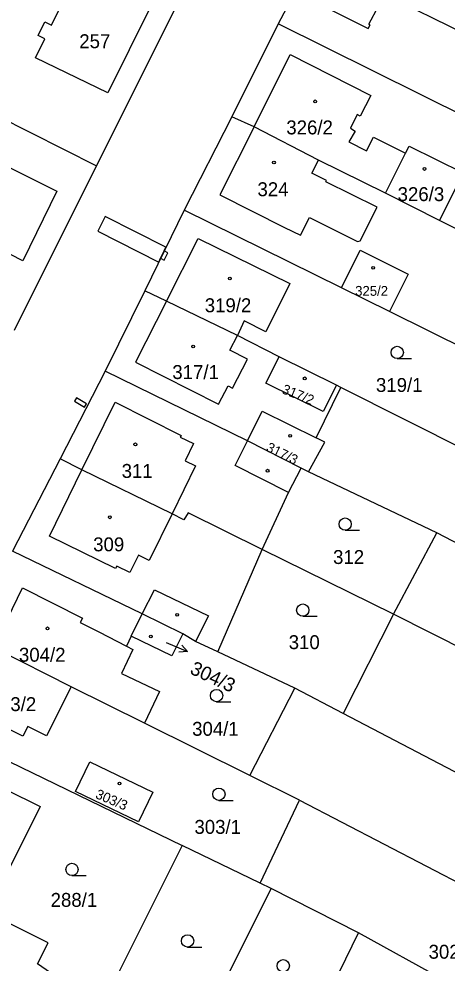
# Model space of a CAD drawing. Extents: x -756746 to -753363, y -1166406 to -1161727.
# Drawn here: x -754516.2 to -754463.8, y -1162779.4 to -1162663.9 of the extents above; entities that cross this region are included whole.
import ezdxf

# ---------------------------------------------------------------- set-up
doc = ezdxf.new("R2010")
doc.units = 0
for name, color, linetype in [('Hranice parcel', 7, 'Continuous'), ('Parcelní čísla', 7, 'Continuous'), ('Pop  PČ popisy', 7, 'Continuous'), ('Vnitřní kresba', 7, 'Continuous'), ('Věcná břemena k části', 7, 'Continuous'), ('Značky budov', 7, 'Continuous'), ('Značky kultur', 7, 'Continuous')]:
    doc.layers.add(name, color=color, linetype=linetype)

msp = doc.modelspace()

# ---------------------------------------------------------------- linework, layer by layer
at = {"layer": 'Hranice parcel'}
for p, q in [((-754506.7, -1162681.9), (-754495.42, -1162659.41)), ((-754482.42, -1162660.65), (-754484.48, -1162664.56)), ((-754484.48, -1162664.56), (-754490.13, -1162675.92)), ((-754457.3, -1162678.07), (-754484.48, -1162664.56)), ((-754522.34, -1162674.04), (-754506.7, -1162681.9)), ((-754490.13, -1162675.92), (-754495.98, -1162687.32)), ((-754487.41, -1162677.16), (-754490.13, -1162675.92)), ((-754479.55, -1162681.24), (-754487.41, -1162677.16)), ((-754471.36, -1162685.28), (-754468.92, -1162680.36)), ((-754471.36, -1162685.28), (-754479.55, -1162681.24)), ((-754516.7, -1162702), (-754506.7, -1162681.9)), ((-754464.76, -1162688.62), (-754471.36, -1162685.28)), ((-754495.98, -1162687.32), (-754500.78, -1162697.19)), ((-754476.76, -1162696.84), (-754495.98, -1162687.32)), ((-754435.77, -1162703.27), (-754464.76, -1162688.62)), ((-754470.89, -1162699.75), (-754476.76, -1162696.84)), ((-754500.78, -1162697.19), (-754505.62, -1162707.03)), ((-754498.13, -1162698.48), (-754500.78, -1162697.19)), ((-754489.46, -1162702.67), (-754498.13, -1162698.48)), ((-754450.67, -1162709.78), (-754470.89, -1162699.75)), ((-754484.37, -1162705.26), (-754489.46, -1162702.67)), ((-754477.37, -1162708.75), (-754484.37, -1162705.26)), ((-754505.62, -1162707.03), (-754511.13, -1162717.73)), ((-754488.24, -1162715.56), (-754505.62, -1162707.03)), ((-754479.86, -1162715.18), (-754476.82, -1162709.04)), ((-754476.82, -1162709.04), (-754477.37, -1162708.75)), ((-754455.4, -1162719.83), (-754476.82, -1162709.04)), ((-754481.69, -1162718.88), (-754488.24, -1162715.56)), ((-754511.13, -1162717.73), (-754516.93, -1162729.05)), ((-754480.77, -1162719.35), (-754481.69, -1162718.88)), ((-754465.1, -1162726.79), (-754480.77, -1162719.35)), ((-754470.4, -1162736.75), (-754465.1, -1162726.79)), ((-754448.1, -1162735.79), (-754465.1, -1162726.79)), ((-754501.11, -1162736.72), (-754516.93, -1162729.05)), ((-754491.86, -1162741.36), (-754486.44, -1162728.83)), ((-754470.4, -1162736.75), (-754486.44, -1162728.83)), ((-754502.43, -1162739.43), (-754501.11, -1162736.72)), ((-754496.15, -1162739.14), (-754501.11, -1162736.72)), ((-754470.4, -1162736.75), (-754476.56, -1162748.9)), ((-754434.2, -1162755.08), (-754470.4, -1162736.75)), ((-754509.8, -1162745.62), (-754519.32, -1162740.8)), ((-754482.45, -1162745.81), (-754491.86, -1162741.36)), ((-754500.83, -1162750.08), (-754509.8, -1162745.62)), ((-754487.97, -1162756.47), (-754482.45, -1162745.81)), ((-754476.56, -1162748.9), (-754482.45, -1162745.81)), ((-754440.55, -1162767.76), (-754476.56, -1162748.9)), ((-754527.25, -1162749.96), (-754496.23, -1162765.02)), ((-754487.97, -1162756.47), (-754500.83, -1162750.08)), ((-754481.9, -1162759.49), (-754487.97, -1162756.47)), ((-754486.7, -1162769.63), (-754481.9, -1162759.49)), ((-754481.9, -1162759.49), (-754444.2, -1162779.07)), ((-754486.7, -1162769.63), (-754496.23, -1162765.02)), ((-754493.97, -1162787.65), (-754485.35, -1162770.28)), ((-754485.35, -1162770.28), (-754486.7, -1162769.63)), ((-754474.68, -1162775.71), (-754485.35, -1162770.28)), ((-754481.76, -1162790.18), (-754474.68, -1162775.71)), ((-754464.22, -1162781.49), (-754474.68, -1162775.71))]:
    msp.add_line(p, q, dxfattribs=at)
for points in [[(-754482.42, -1162660.65), (-754473.49, -1162665.13), (-754473.26, -1162664.68), (-754473.41, -1162664.61), (-754472.23, -1162662.38), (-754471.47, -1162660.91), (-754461.63, -1162665.78), (-754459.71, -1162661.67), (-754458.74, -1162659.84)], [(-754487.41, -1162677.16), (-754483.04, -1162668.31), (-754473.18, -1162673.33), (-754474.46, -1162675.84), (-754474.82, -1162675.65), (-754475.65, -1162677.3), (-754475.07, -1162677.66), (-754475.87, -1162678.99), (-754473.71, -1162680.1), (-754472.85, -1162678.4), (-754468.92, -1162680.36)], [(-754487.41, -1162677.16), (-754491.63, -1162685.46), (-754483.73, -1162689.45), (-754481.75, -1162690.41), (-754480.66, -1162688.24), (-754474.81, -1162691.17), (-754474.45, -1162691.09), (-754472.41, -1162686.99), (-754478.65, -1162683.86), (-754478.57, -1162683.7), (-754480.36, -1162682.8), (-754479.55, -1162681.24)], [(-754468.92, -1162680.36), (-754468.5, -1162679.51), (-754461.87, -1162682.79), (-754464.76, -1162688.62)], [(-754498.13, -1162698.48), (-754494.28, -1162690.82), (-754483.05, -1162696.29), (-754485.98, -1162702.21), (-754488.65, -1162700.89), (-754489.46, -1162702.67)], [(-754476.76, -1162696.84), (-754474.47, -1162692.23), (-754468.6, -1162695.15), (-754470.89, -1162699.75)], [(-754477.37, -1162708.75), (-754478.98, -1162711.97), (-754485.98, -1162708.48), (-754484.37, -1162705.26)], [(-754488.24, -1162715.56), (-754486.43, -1162711.92), (-754479.86, -1162715.18)], [(-754480.77, -1162719.35), (-754478.78, -1162715.72), (-754479.86, -1162715.18)], [(-754486.44, -1162728.83), (-754495.5, -1162724.35), (-754496, -1162725.23), (-754497.43, -1162724.47), (-754508.46, -1162719.09), (-754511.13, -1162717.73)], [(-754486.44, -1162728.83), (-754483.22, -1162721.88), (-754481.69, -1162718.88)], [(-754502.43, -1162739.43), (-754503.03, -1162740.67), (-754502.26, -1162741.07), (-754503.65, -1162744), (-754499, -1162746.21), (-754500.83, -1162750.08)], [(-754496.15, -1162739.14), (-754497.47, -1162741.84), (-754502.43, -1162739.43)], [(-754491.86, -1162741.36), (-754494.57, -1162740.07), (-754496.15, -1162739.14)], [(-754509.8, -1162745.62), (-754512.8, -1162751.64), (-754515.07, -1162750.5), (-754515.7, -1162751.67), (-754522.93, -1162748.06), (-754519.32, -1162740.8)], [(-754513.55, -1162760.28), (-754517.55, -1162768.28), (-754530.03, -1162762.19), (-754526.02, -1162754.11), (-754513.55, -1162760.28)], [(-754507.49, -1162754.8), (-754499.8, -1162758.52), (-754501.56, -1162762.16), (-754509.25, -1162758.44), (-754507.49, -1162754.8)], [(-754496.23, -1162765.02), (-754504.19, -1162781.02), (-754506.1, -1162784.87)], [(-754506.1, -1162784.87), (-754513.88, -1162779.51), (-754512.6, -1162776.93), (-754521.09, -1162772.69), (-754522.6, -1162775.72)]]:
    msp.add_lwpolyline(points, dxfattribs=at)
at = {"layer": 'Pop  PČ popisy'}
for p, q in [((-754498.16, -1162740.23), (-754495.56, -1162741.33)), ((-754495.56, -1162741.33), (-754496.25, -1162740.53)), ((-754495.56, -1162741.33), (-754496.61, -1162741.4))]:
    msp.add_line(p, q, dxfattribs=at)
at = {"layer": 'Vnitřní kresba'}
for p, q in [((-754512.18, -1162664.73), (-754508.89, -1162658.02)), ((-754500.1, -1162662.49), (-754505.32, -1162673.01)), ((-754513.83, -1162665.99), (-754513.01, -1162664.32)), ((-754513.01, -1162664.32), (-754512.18, -1162664.73)), ((-754514.12, -1162668.69), (-754512.99, -1162666.39)), ((-754512.99, -1162666.39), (-754513.83, -1162665.99)), ((-754505.32, -1162673.01), (-754514.12, -1162668.69)), ((-754520.03, -1162680.77), (-754511.55, -1162685)), ((-754511.55, -1162685), (-754515.69, -1162693.54)), ((-754515.69, -1162693.54), (-754524.2, -1162689.22)), ((-754498.13, -1162698.48), (-754501.92, -1162705.92)), ((-754490.38, -1162704.45), (-754489.46, -1162702.67)), ((-754488.24, -1162705.56), (-754490.38, -1162704.45)), ((-754501.92, -1162705.92), (-754491.77, -1162711.06)), ((-754490.08, -1162709.1), (-754488.24, -1162705.56)), ((-754491.77, -1162711.06), (-754490.61, -1162708.83)), ((-754490.61, -1162708.83), (-754490.08, -1162709.1)), ((-754508.46, -1162719.09), (-754504.42, -1162710.84)), ((-754504.42, -1162710.84), (-754496.33, -1162714.89)), ((-754496.33, -1162714.89), (-754496.45, -1162715.08)), ((-754496.45, -1162715.08), (-754494.82, -1162715.88)), ((-754494.82, -1162715.88), (-754495.87, -1162718)), ((-754489.76, -1162718.56), (-754488.24, -1162715.56)), ((-754494.6, -1162718.62), (-754497.43, -1162724.47)), ((-754495.87, -1162718), (-754494.6, -1162718.62)), ((-754483.22, -1162721.88), (-754489.76, -1162718.56)), ((-754512.43, -1162727.19), (-754508.46, -1162719.09)), ((-754497.43, -1162724.47), (-754500.26, -1162730.18)), ((-754504.35, -1162731.15), (-754512.43, -1162727.19)), ((-754501.56, -1162729.55), (-754502.6, -1162731.67)), ((-754500.26, -1162730.18), (-754501.56, -1162729.55)), ((-754504.22, -1162730.88), (-754504.35, -1162731.15)), ((-754502.6, -1162731.67), (-754504.22, -1162730.88)), ((-754519.32, -1162740.8), (-754515.74, -1162733.51)), ((-754515.74, -1162733.51), (-754508.41, -1162737.23)), ((-754501.11, -1162736.72), (-754499.6, -1162733.76)), ((-754499.6, -1162733.76), (-754493, -1162736.93)), ((-754508.41, -1162737.23), (-754508.67, -1162737.75)), ((-754493, -1162736.93), (-754494.57, -1162740.07)), ((-754508.67, -1162737.75), (-754506.4, -1162738.9)), ((-754506.4, -1162738.9), (-754503.03, -1162740.67))]:
    msp.add_line(p, q, dxfattribs=at)
at = {"layer": 'Věcná břemena k části'}
for points in [[(-754499.07, -1162693.68), (-754498.85, -1162693.23), (-754498.42, -1162692.33), (-754498.2, -1162691.88), (-754505.62, -1162688.13), (-754506.52, -1162689.91)], [(-754497.97, -1162692.56), (-754498.42, -1162692.33), (-754498.85, -1162693.23), (-754498.42, -1162693.45)], [(-754507.91, -1162711.03), (-754509.12, -1162710.28), (-754509.38, -1162710.7), (-754508.17, -1162711.45)]]:
    msp.add_lwpolyline(points, close=True, dxfattribs=at)
at = {"layer": 'Značky budov'}
for centre in [(-754479.96, -1162674.04), (-754485, -1162681.51), (-754466.61, -1162682.3), (-754472.88, -1162694.39), (-754490.39, -1162695.69), (-754494.88, -1162704.02), (-754481.24, -1162707.91), (-754483.02, -1162714.94), (-754501.94, -1162715.98), (-754485.78, -1162719.2), (-754505.06, -1162724.9), (-754496.83, -1162736.82), (-754512.68, -1162738.49), (-754500.05, -1162739.47), (-754503.87, -1162757.45)]:
    msp.add_circle(centre, 0.175, dxfattribs=at)
at = {"layer": 'Značky kultur'}
for p, q in [((-754469.94, -1162705.49), (-754468.19, -1162705.49)), ((-754476.3, -1162726.48), (-754474.55, -1162726.48)), ((-754481.48, -1162737), (-754479.73, -1162737)), ((-754492.01, -1162747.46), (-754490.26, -1162747.46)), ((-754491.73, -1162759.52), (-754489.98, -1162759.52)), ((-754509.68, -1162768.71), (-754507.93, -1162768.71)), ((-754495.55, -1162777.46), (-754493.8, -1162777.46))]:
    msp.add_line(p, q, dxfattribs=at)
for centre in [(-754469.94, -1162704.74), (-754476.3, -1162725.73), (-754481.48, -1162736.25), (-754492.01, -1162746.71), (-754491.73, -1162758.77), (-754509.68, -1162767.96), (-754495.55, -1162776.71), (-754483.86, -1162779.74)]:
    msp.add_circle(centre, 0.75, dxfattribs=at)

# ---------------------------------------------------------------- texts
at = {"layer": 'Parcelní čísla'}
for s, height, p in [('257', 1.7, (-754508.79, -1162667.53)), ('326/2', 1.7, (-754483.49, -1162678.07)), ('324', 1.7, (-754487.02, -1162685.63)), ('326/3', 1.7, (-754469.89, -1162686.23)), ('325/2', 1.2, (-754475.08, -1162697.81)), ('319/2', 1.7, (-754493.46, -1162699.82)), ('317/1', 1.7, (-754497.42, -1162707.99)), ('319/1', 1.7, (-754472.54, -1162709.57)), ('311', 1.7, (-754503.61, -1162720.08)), ('309', 1.7, (-754507.09, -1162729.06)), ('312', 1.7, (-754477.78, -1162730.61)), ('310', 1.7, (-754483.2, -1162741.02)), ('304/2', 1.7, (-754516.16, -1162742.56)), ('303/2', 1.7, (-754519.74, -1162748.6)), ('304/1', 1.7, (-754495, -1162751.62)), ('303/1', 1.7, (-754494.72, -1162763.61)), ('288/1', 1.7, (-754512.29, -1162772.54)), ('302/2', 1.7, (-754466.11, -1162778.88))]:
    msp.add_text(s, height=height, dxfattribs=at).set_placement(p)
for s, height, rotation, p in [('317/2', 1.2, 338, (-754484.13, -1162709.69)), ('317/3', 1.2, 334, (-754486.06, -1162716.75)), ('304/3', 1.7, 335, (-754495.39, -1162743.96)), ('303/3', 1.2, 337, (-754506.91, -1162759.2))]:
    msp.add_text(s, height=height, rotation=rotation, dxfattribs=at).set_placement(p)

doc.saveas('drawing.dxf')
